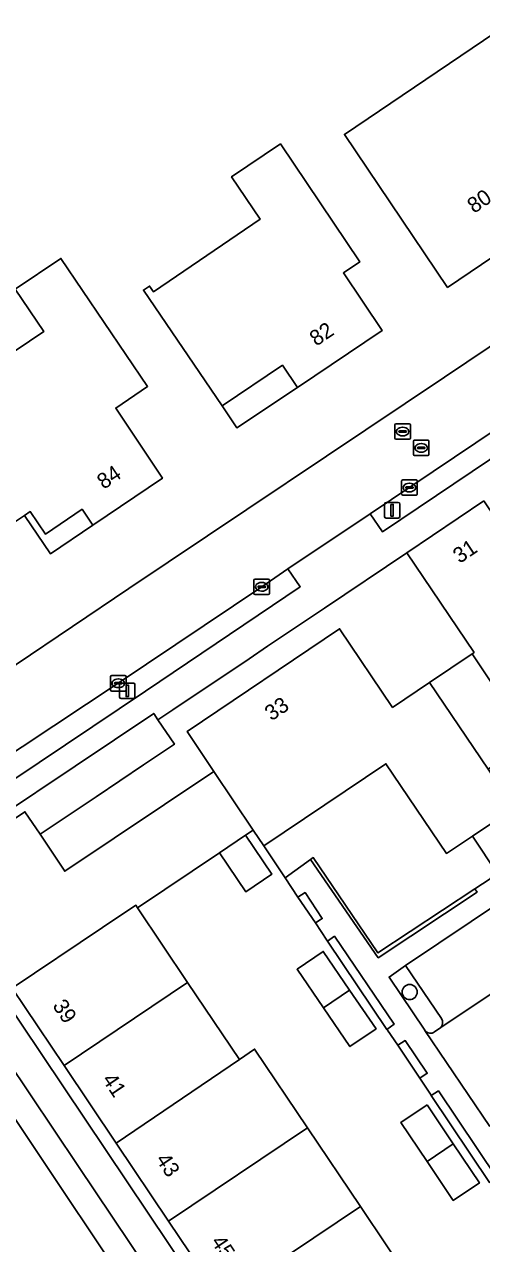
# Model space of a CAD drawing. Extents: x 158793 to 159888, y 384317 to 385256.
# Drawn here: x 159045.2 to 159074.8, y 384807.8 to 384886.5 of the extents above; entities that cross this region are included whole.
import ezdxf

# ---------------------------------------------------------------- set-up
doc = ezdxf.new("R2010")
doc.units = 0
for name, color, linetype in [('IMGEO_Boom', 7, 'Continuous'), ('IMGEO_Erf', 7, 'Continuous'), ('IMGEO_Groenvoorziening', 7, 'Continuous'), ('IMGEO_Haag', 7, 'Continuous'), ('IMGEO_Kolk', 7, 'Continuous'), ('IMGEO_Lichtmast', 7, 'Continuous'), ('IMGEO_Pand', 7, 'Continuous'), ('IMGEO_Pand_nummerreeks', 7, 'Continuous'), ('IMGEO_Pand_overbouw', 7, 'Continuous'), ('IMGEO_Parkeervlak_open', 7, 'Continuous'), ('IMGEO_Rijbaan_lokaal_open', 7, 'Continuous'), ('IMGEO_Rioolput', 7, 'Continuous'), ('IMGEO_Voetpad_open', 7, 'Continuous')]:
    doc.layers.add(name, color=color, linetype=linetype)

msp = doc.modelspace()

# ---------------------------------------------------------------- linework, layer by layer
at = {"layer": 'IMGEO_Boom'}
msp.add_circle((159070.119, 384824.018), 0.489, dxfattribs=at)
at = {"layer": 'IMGEO_Erf'}
for points in [[(159065.904, 384879.414), (159076.425, 384886.527), (159081.403, 384879.133), (159077.676, 384876.609), (159078.518, 384875.361), (159076.125, 384873.728), (159076.957, 384872.505), (159072.563, 384869.533)], [(159052.919, 384869.358), (159053.312, 384869.625), (159053.56, 384869.259), (159060.454, 384873.94), (159058.612, 384876.681), (159061.77, 384878.803), (159066.891, 384871.183), (159065.834, 384870.472), (159068.346, 384866.761), (159062.862, 384863.078), (159061.902, 384864.507), (159057.995, 384861.883)], [(159037.018, 384860.305), (159046.479, 384866.681), (159044.635, 384869.417), (159047.591, 384871.409), (159053.185, 384863.136), (159051.127, 384861.736), (159054.148, 384857.21), (159049.649, 384854.176), (159048.956, 384855.204), (159046.584, 384853.605), (159045.604, 384855.058), (159045.23, 384854.808), (159042.124, 384852.729)], [(159065.595, 384847.481), (159069.015, 384842.403), (159071.41, 384844.017), (159074.148, 384845.861), (159074.283, 384845.952), (159069.945, 384852.392), (159064.621, 384848.82), (159060.94, 384846.365), (159059.758, 384845.552), (159054.814, 384842.253), (159053.853, 384841.612), (159054.916, 384840.022), (159052.931, 384838.704), (159049.869, 384836.624), (159046.239, 384834.206), (159047.838, 384831.821), (159057.463, 384838.274), (159055.74, 384840.842)], [(159068.588, 384838.769), (159060.689, 384833.468), (159062.069, 384831.391), (159063.72, 384832.585), (159063.886, 384832.704), (159068.07, 384826.541), (159074.322, 384830.685), (159075.31, 384831.34), (159075.347, 384831.364), (159075.783, 384831.652), (159074.169, 384834.095), (159072.491, 384832.968)], [(159066.261, 384820.499), (159064.555, 384822.996), (159062.847, 384825.495), (159064.531, 384826.643), (159066.238, 384824.146), (159067.944, 384821.649)], [(159071.252, 384816.731), (159072.936, 384814.209), (159074.62, 384811.687), (159072.934, 384810.556), (159071.243, 384813.079), (159069.556, 384815.595)]]:
    msp.add_lwpolyline(points, close=True, dxfattribs=at)
for points in [[(159024.825, 384831.804), (159044.696, 384845.173), (159051.975, 384850.093), (159072.358, 384863.736), (159083.984, 384871.536), (159097.187, 384880.393), (159102.738, 384884.143)], [(159075.272, 384811.724), (159071.518, 384817.338), (159071.465, 384817.418), (159070.774, 384818.448), (159069.345, 384820.578), (159068.684, 384821.562), (159068.653, 384821.607), (159064.819, 384827.309), (159064.778, 384827.369), (159064.028, 384828.482), (159062.9, 384830.157), (159062.069, 384831.391), (159060.689, 384833.468), (159060.012, 384834.476), (159059.514, 384834.142), (159061.207, 384831.631), (159059.524, 384830.496), (159057.835, 384833.016), (159052.54, 384829.465), (159055.776, 384824.642), (159059.118, 384819.661), (159060.103, 384820.33), (159063.518, 384815.246), (159066.933, 384810.162), (159070.348, 384805.078)]]:
    msp.add_lwpolyline(points, dxfattribs=at)
at = {"layer": 'IMGEO_Groenvoorziening'}
for points in [[(159077.992, 384861.91), (159077.088, 384861.306), (159067.571, 384854.918), (159068.374, 384853.737), (159078.763, 384860.748)], [(159054.916, 384840.022), (159053.853, 384841.612), (159053.581, 384842.019), (159038.391, 384831.845), (159038.855, 384831.179), (159039.559, 384830.102), (159064.124, 384793.472), (159064.79, 384793.972), (159061.378, 384799.052), (159057.963, 384804.137), (159054.548, 384809.221), (159051.164, 384814.259), (159047.789, 384819.283), (159044.435, 384824.277), (159039.431, 384831.726), (159045.265, 384835.66), (159046.239, 384834.206), (159049.869, 384836.624), (159052.931, 384838.704)], [(159063.72, 384832.585), (159068.085, 384826.23), (159074.469, 384830.478), (159074.322, 384830.685), (159068.07, 384826.541), (159063.886, 384832.704)], [(159063.358, 384830.443), (159062.9, 384830.157), (159064.028, 384828.482), (159064.467, 384828.761)], [(159065.258, 384827.62), (159064.819, 384827.309), (159068.653, 384821.607), (159069.108, 384821.937)], [(159069.83, 384820.877), (159069.345, 384820.578), (159070.774, 384818.448), (159071.25, 384818.771)], [(159071.973, 384817.629), (159071.518, 384817.338), (159075.272, 384811.724), (159075.74, 384812.019)]]:
    msp.add_lwpolyline(points, close=True, dxfattribs=at)
for points in [[(159028.377, 384821.388), (159029.614, 384822.202), (159029.538, 384822.316), (159029.446, 384822.255), (159028.086, 384824.303), (159030.609, 384826.011), (159031.985, 384823.948), (159031.911, 384823.899), (159031.99, 384823.78), (159038.428, 384828.093), (159035.883, 384831.966), (159053.058, 384843.462), (159063.047, 384850.2), (159062.256, 384851.349)], [(159062.256, 384851.349), (159060.561, 384850.194), (159051.296, 384843.964), (159040.9, 384837.091), (159035.001, 384833.037), (159029.568, 384829.373)], [(159044.616, 384815.846), (159052.943, 384803.357), (159064.016, 384786.905), (159065.853, 384784.168), (159067.255, 384785.128), (159063.266, 384791.093), (159048.678, 384812.813), (159039.478, 384826.514), (159029.896, 384820.109)], [(159069.856, 384825.722), (159068.788, 384824.985), (159071.091, 384821.56), (159071.105, 384821.539)], [(159072.174, 384822.313), (159069.856, 384825.722)], [(159071.724, 384821.446), (159072.133, 384821.72)]]:
    msp.add_lwpolyline(points, dxfattribs=at)
for centre, radius, start, end in [((159071.718, 384822.047), 0.528, 321.80046, 30.28927), ((159071.46, 384821.794), 0.437, 215.68248, 307.22884)]:
    msp.add_arc(centre, radius, start, end, dxfattribs=at)
at = {"layer": 'IMGEO_Haag'}
for points in [[(159074.469, 384830.478), (159074.322, 384830.685), (159068.07, 384826.541), (159063.886, 384832.704), (159063.72, 384832.585), (159068.085, 384826.23)], [(159063.358, 384830.443), (159062.9, 384830.157), (159064.028, 384828.482), (159064.467, 384828.761)], [(159065.258, 384827.62), (159064.819, 384827.309), (159068.653, 384821.607), (159069.108, 384821.937)], [(159069.83, 384820.877), (159069.345, 384820.578), (159070.774, 384818.448), (159071.25, 384818.771)], [(159071.973, 384817.629), (159071.518, 384817.338), (159075.272, 384811.724), (159075.74, 384812.019)]]:
    msp.add_lwpolyline(points, close=True, dxfattribs=at)
at = {"layer": 'IMGEO_Kolk'}
for p, q in [((159069.601, 384856.181), (159069.601, 384857.033)), ((159069.676, 384857.107), (159070.528, 384857.107)), ((159070.089, 384856.887), (159070.114, 384856.887)), ((159070.602, 384857.033), (159070.602, 384856.181)), ((159070.528, 384856.107), (159069.676, 384856.107)), ((159069.86, 384856.601), (159069.86, 384856.613)), ((159070.298, 384856.564), (159069.9, 384856.564)), ((159069.903, 384856.65), (159070.301, 384856.65)), ((159070.112, 384856.327), (159070.087, 384856.327)), ((159070.344, 384856.613), (159070.344, 384856.601)), ((159060.06, 384849.768), (159060.06, 384850.62)), ((159060.135, 384850.694), (159060.987, 384850.694)), ((159060.548, 384850.474), (159060.573, 384850.474)), ((159061.061, 384850.62), (159061.061, 384849.768)), ((159060.987, 384849.694), (159060.135, 384849.694)), ((159060.319, 384850.188), (159060.319, 384850.2)), ((159060.757, 384850.151), (159060.359, 384850.151)), ((159060.362, 384850.237), (159060.76, 384850.237)), ((159060.571, 384849.914), (159060.546, 384849.914)), ((159060.803, 384850.2), (159060.803, 384850.188)), ((159050.795, 384843.538), (159050.795, 384844.39)), ((159050.87, 384844.464), (159051.722, 384844.464)), ((159051.283, 384844.244), (159051.308, 384844.244)), ((159051.796, 384844.39), (159051.796, 384843.538)), ((159051.722, 384843.464), (159050.87, 384843.464)), ((159051.054, 384843.958), (159051.054, 384843.97)), ((159051.492, 384843.921), (159051.094, 384843.921)), ((159051.097, 384844.007), (159051.495, 384844.007)), ((159051.306, 384843.684), (159051.281, 384843.684)), ((159051.538, 384843.97), (159051.538, 384843.958))]:
    msp.add_line(p, q, dxfattribs=at)
for points in [[(159069.601, 384856.181), (159069.601, 384857.033)], [(159069.676, 384857.107), (159070.528, 384857.107)], [(159070.602, 384857.033), (159070.602, 384856.181)], [(159070.528, 384856.107), (159069.676, 384856.107)], [(159060.06, 384849.768), (159060.06, 384850.62)], [(159060.135, 384850.694), (159060.987, 384850.694)], [(159061.061, 384850.62), (159061.061, 384849.768)], [(159060.987, 384849.694), (159060.135, 384849.694)], [(159050.795, 384843.538), (159050.795, 384844.39)], [(159050.87, 384844.464), (159051.722, 384844.464)], [(159051.796, 384844.39), (159051.796, 384843.538)], [(159051.722, 384843.464), (159050.87, 384843.464)]]:
    msp.add_lwpolyline(points, dxfattribs=at)
for centre, radius, start, end in [((159069.678, 384857.031), 0.0765, 91.55205, 178.44795), ((159069.678, 384857.031), 0.0765, 91.55205, 178.44795), ((159070.526, 384857.031), 0.0765, 1.55205, 88.44795), ((159070.526, 384857.031), 0.0765, 1.55205, 88.44795), ((159069.678, 384856.183), 0.0765, 181.55205, 268.44795), ((159069.678, 384856.183), 0.0765, 181.55205, 268.44795), ((159069.9, 384856.61), 0.0403, 85.87752, 175.75265), ((159069.897, 384856.6), 0.0366, 178.93798, 274.71019), ((159070.301, 384856.607), 0.043, 264.86636, 352.45326), ((159070.305, 384856.612), 0.0386, 1.73085, 96.63898), ((159070.526, 384856.183), 0.0765, 271.55205, 358.44795), ((159070.526, 384856.183), 0.0765, 271.55205, 358.44795), ((159060.137, 384850.618), 0.0765, 91.55205, 178.44795), ((159060.137, 384850.618), 0.0765, 91.55205, 178.44795), ((159060.985, 384850.618), 0.0765, 1.55205, 88.44795), ((159060.985, 384850.618), 0.0765, 1.55205, 88.44795), ((159060.137, 384849.77), 0.0765, 181.55205, 268.44795), ((159060.137, 384849.77), 0.0765, 181.55205, 268.44795), ((159060.359, 384850.197), 0.0403, 85.87752, 175.75265), ((159060.356, 384850.187), 0.0366, 178.93798, 274.71019), ((159060.76, 384850.194), 0.043, 264.86636, 352.45326), ((159060.764, 384850.199), 0.0386, 1.73085, 96.63898), ((159060.985, 384849.77), 0.0765, 271.55205, 358.44795), ((159060.985, 384849.77), 0.0765, 271.55205, 358.44795), ((159050.872, 384844.388), 0.0765, 91.55205, 178.44795), ((159050.872, 384844.388), 0.0765, 91.55205, 178.44795), ((159051.72, 384844.388), 0.0765, 1.55205, 88.44795), ((159051.72, 384844.388), 0.0765, 1.55205, 88.44795), ((159050.872, 384843.54), 0.0765, 181.55205, 268.44795), ((159050.872, 384843.54), 0.0765, 181.55205, 268.44795), ((159051.094, 384843.967), 0.0403, 85.87752, 175.75265), ((159051.091, 384843.957), 0.0366, 178.93798, 274.71019), ((159051.495, 384843.964), 0.043, 264.86636, 352.45326), ((159051.499, 384843.969), 0.0386, 1.73085, 96.63898), ((159051.72, 384843.54), 0.0765, 271.55205, 358.44795), ((159051.72, 384843.54), 0.0765, 271.55205, 358.44795)]:
    msp.add_arc(centre, radius, start, end, dxfattribs=at)
for centre, major_axis, ratio, start_param, end_param in [((159070.088, 384856.607), (-0.387, 0.002), 0.722429, 4.712389, 7.853982), ((159070.113, 384856.607), (-0.39, 0.002), 0.717154, 1.570796, 4.712389), ((159060.547, 384850.194), (-0.387, 0.002), 0.722429, 4.712389, 7.853982), ((159060.572, 384850.194), (-0.39, 0.002), 0.717154, 1.570796, 4.712389), ((159051.282, 384843.964), (-0.387, 0.002), 0.722429, 4.712389, 7.853982), ((159051.307, 384843.964), (-0.39, 0.002), 0.717154, 1.570796, 4.712389)]:
    msp.add_ellipse(centre, major_axis=major_axis, ratio=ratio, start_param=start_param, end_param=end_param, dxfattribs=at)
at = {"layer": 'IMGEO_Lichtmast'}
for p, q in [((159068.491, 384854.739), (159068.491, 384855.539)), ((159068.491, 384855.539), (159068.491, 384854.739)), ((159068.591, 384855.639), (159069.381, 384855.639)), ((159069.381, 384855.639), (159068.591, 384855.639)), ((159069.481, 384855.539), (159069.481, 384854.739)), ((159069.481, 384854.739), (159069.481, 384855.539)), ((159069.381, 384854.639), (159068.591, 384854.639)), ((159068.591, 384854.639), (159069.381, 384854.639)), ((159051.382, 384843.074), (159051.382, 384843.874)), ((159051.382, 384843.874), (159051.382, 384843.074)), ((159051.482, 384843.974), (159052.272, 384843.974)), ((159052.272, 384843.974), (159051.482, 384843.974)), ((159052.372, 384843.874), (159052.372, 384843.074)), ((159052.372, 384843.074), (159052.372, 384843.874)), ((159052.272, 384842.974), (159051.482, 384842.974)), ((159051.482, 384842.974), (159052.272, 384842.974))]:
    msp.add_line(p, q, dxfattribs=at)
for points in [[(159068.911, 384855.514), (159069.061, 384855.514), (159069.061, 384854.764), (159068.911, 384854.764), (159068.911, 384855.514)], [(159051.802, 384843.849), (159051.952, 384843.849), (159051.952, 384843.099), (159051.802, 384843.099), (159051.802, 384843.849)]]:
    msp.add_lwpolyline(points, dxfattribs=at)
for centre, start, end in [((159068.591, 384855.539), 90, 180), ((159068.591, 384855.539), 90, 180), ((159069.381, 384855.539), 0, 90), ((159069.381, 384855.539), 360, 90), ((159068.591, 384854.739), 180, 270), ((159068.591, 384854.739), 180, 270), ((159069.381, 384854.739), 270, 0), ((159069.381, 384854.739), 270, 0), ((159051.482, 384843.874), 90, 180), ((159051.482, 384843.874), 90, 180), ((159052.272, 384843.874), 0, 90), ((159052.272, 384843.874), 360, 90), ((159051.482, 384843.074), 180, 270), ((159051.482, 384843.074), 180, 270), ((159052.272, 384843.074), 270, 0), ((159052.272, 384843.074), 270, 0)]:
    msp.add_arc(centre, 0.1, start, end, dxfattribs=at)
at = {"layer": 'IMGEO_Pand'}
for points in [[(159081.403, 384879.133), (159076.425, 384886.527), (159065.904, 384879.414), (159072.563, 384869.533), (159076.957, 384872.505), (159076.125, 384873.728), (159078.518, 384875.361), (159077.676, 384876.609)], [(159065.834, 384870.472), (159066.891, 384871.183), (159061.77, 384878.803), (159058.612, 384876.681), (159060.454, 384873.94), (159053.56, 384869.259), (159053.312, 384869.625), (159052.919, 384869.358), (159057.995, 384861.883), (159061.902, 384864.507), (159062.862, 384863.078), (159068.346, 384866.761)], [(159051.127, 384861.736), (159053.185, 384863.136), (159047.591, 384871.409), (159044.635, 384869.417), (159046.479, 384866.681), (159037.018, 384860.305), (159042.124, 384852.729), (159045.23, 384854.808), (159045.604, 384855.058), (159046.584, 384853.605), (159048.956, 384855.204), (159049.649, 384854.176), (159054.148, 384857.21)], [(159074.913, 384855.739), (159069.945, 384852.392), (159074.283, 384845.952), (159074.148, 384845.861), (159077.066, 384841.508), (159082.175, 384844.958)], [(159071.41, 384844.017), (159069.015, 384842.403), (159065.595, 384847.481), (159055.74, 384840.842), (159057.463, 384838.274), (159060.012, 384834.476), (159060.689, 384833.468), (159068.588, 384838.769), (159072.491, 384832.968), (159074.169, 384834.095), (159076.8, 384835.861), (159076.867, 384835.906), (159075.183, 384838.409)], [(159074.148, 384845.861), (159071.41, 384844.017), (159075.183, 384838.409), (159077.918, 384840.237), (159077.066, 384841.508)], [(159057.835, 384833.016), (159059.514, 384834.142), (159060.012, 384834.476), (159057.463, 384838.274), (159047.838, 384831.821), (159046.239, 384834.206), (159045.265, 384835.66), (159039.431, 384831.726), (159044.435, 384824.277), (159050.278, 384828.182), (159052.434, 384829.623), (159052.54, 384829.465)], [(159076.8, 384835.861), (159074.169, 384834.095), (159075.783, 384831.652), (159078.427, 384833.399)], [(159059.514, 384834.142), (159057.835, 384833.016), (159059.524, 384830.496), (159061.207, 384831.631)], [(159052.54, 384829.465), (159052.434, 384829.623), (159050.278, 384828.182), (159044.435, 384824.277), (159047.789, 384819.283), (159055.776, 384824.642)], [(159064.531, 384826.643), (159062.847, 384825.495), (159064.555, 384822.996), (159066.238, 384824.146)], [(159055.776, 384824.642), (159047.789, 384819.283), (159051.164, 384814.259), (159059.118, 384819.661)], [(159066.238, 384824.146), (159064.555, 384822.996), (159066.261, 384820.499), (159067.944, 384821.649)], [(159063.518, 384815.246), (159060.103, 384820.33), (159059.118, 384819.661), (159051.164, 384814.259), (159054.548, 384809.221)], [(159071.252, 384816.731), (159069.556, 384815.595), (159071.243, 384813.079), (159072.936, 384814.209)], [(159066.933, 384810.162), (159063.518, 384815.246), (159054.548, 384809.221), (159057.963, 384804.137)], [(159072.936, 384814.209), (159071.243, 384813.079), (159072.934, 384810.556), (159074.62, 384811.687)], [(159070.348, 384805.078), (159066.933, 384810.162), (159057.963, 384804.137), (159061.378, 384799.052)]]:
    msp.add_lwpolyline(points, close=True, dxfattribs=at)
at = {"layer": 'IMGEO_Pand_overbouw'}
for points in [[(159057.995, 384861.883), (159058.962, 384860.458), (159062.862, 384863.078), (159061.902, 384864.507)], [(159049.649, 384854.176), (159048.956, 384855.204), (159046.584, 384853.605), (159045.604, 384855.058), (159045.23, 384854.808), (159046.913, 384852.331)]]:
    msp.add_lwpolyline(points, close=True, dxfattribs=at)
at = {"layer": 'IMGEO_Parkeervlak_open'}
for points in [[(159087.02, 384832.246), (159084.728, 384835.693), (159069.856, 384825.722), (159072.174, 384822.313)], [(159072.133, 384821.72), (159087.632, 384832.088)]]:
    msp.add_lwpolyline(points, dxfattribs=at)
msp.add_arc((159071.718, 384822.047), 0.528, 321.80046, 30.28927, dxfattribs=at)
at = {"layer": 'IMGEO_Rijbaan_lokaal_open'}
for points in [[(159040.9, 384837.091), (159051.296, 384843.964), (159060.561, 384850.194), (159062.256, 384851.349), (159067.571, 384854.918), (159077.088, 384861.306), (159077.992, 384861.91), (159079.869, 384863.166), (159083.267, 384865.439), (159089.948, 384869.909), (159093.66, 384872.389), (159095.066, 384873.328), (159098.88, 384875.893), (159100.606, 384877.054), (159104.286, 384879.547), (159105.533, 384880.391), (159102.738, 384884.143), (159097.187, 384880.393), (159083.984, 384871.536), (159072.358, 384863.736), (159051.975, 384850.093), (159044.696, 384845.173)], [(159113.834, 384849.703), (159106.576, 384844.821), (159106.05, 384844.49), (159106.015, 384844.469), (159104.508, 384843.556), (159089.638, 384833.512), (159088.175, 384832.452), (159087.632, 384832.088), (159072.133, 384821.72), (159071.724, 384821.446)], [(159071.105, 384821.539), (159075.3, 384815.33)], [(159078.434, 384765.422), (159074.271, 384762.633), (159072.353, 384765.52), (159076.503, 384768.293), (159071.264, 384776.104), (159067.472, 384781.754), (159065.853, 384784.168), (159064.016, 384786.905), (159052.943, 384803.357), (159044.616, 384815.846)]]:
    msp.add_lwpolyline(points, dxfattribs=at)
msp.add_arc((159071.46, 384821.794), 0.437, 215.68248, 307.22884, dxfattribs=at)
at = {"layer": 'IMGEO_Rioolput'}
for p, q in [((159069.163, 384859.8), (159069.163, 384860.652)), ((159069.238, 384860.726), (159070.09, 384860.726)), ((159070.164, 384860.652), (159070.164, 384859.8)), ((159069.422, 384860.22), (159069.422, 384860.232)), ((159069.86, 384860.183), (159069.462, 384860.183)), ((159069.465, 384860.269), (159069.863, 384860.269)), ((159069.674, 384859.946), (159069.649, 384859.946)), ((159069.651, 384860.506), (159069.676, 384860.506)), ((159069.906, 384860.232), (159069.906, 384860.22)), ((159070.09, 384859.726), (159069.238, 384859.726)), ((159070.364, 384858.744), (159070.364, 384859.596)), ((159070.439, 384859.67), (159071.291, 384859.67)), ((159070.623, 384859.164), (159070.623, 384859.176)), ((159071.061, 384859.127), (159070.663, 384859.127)), ((159070.666, 384859.213), (159071.064, 384859.213)), ((159070.852, 384859.45), (159070.877, 384859.45)), ((159071.107, 384859.176), (159071.107, 384859.164)), ((159071.365, 384859.596), (159071.365, 384858.744)), ((159071.291, 384858.67), (159070.439, 384858.67)), ((159070.875, 384858.89), (159070.85, 384858.89))]:
    msp.add_line(p, q, dxfattribs=at)
for points in [[(159069.163, 384859.8), (159069.163, 384860.652)], [(159069.238, 384860.726), (159070.09, 384860.726)], [(159070.164, 384860.652), (159070.164, 384859.8)], [(159070.09, 384859.726), (159069.238, 384859.726)], [(159070.364, 384858.744), (159070.364, 384859.596)], [(159070.439, 384859.67), (159071.291, 384859.67)], [(159071.365, 384859.596), (159071.365, 384858.744)], [(159071.291, 384858.67), (159070.439, 384858.67)]]:
    msp.add_lwpolyline(points, dxfattribs=at)
for centre, radius, start, end in [((159069.24, 384860.65), 0.0765, 91.55205, 178.44795), ((159069.24, 384860.65), 0.0765, 91.55205, 178.44795), ((159070.088, 384860.65), 0.0765, 1.55205, 88.44795), ((159070.088, 384860.65), 0.0765, 1.55205, 88.44795), ((159069.462, 384860.229), 0.0403, 85.87752, 175.75265), ((159069.459, 384860.219), 0.0366, 178.93798, 274.71019), ((159069.863, 384860.226), 0.043, 264.86636, 352.45326), ((159069.867, 384860.231), 0.0386, 1.73085, 96.63898), ((159069.24, 384859.802), 0.0765, 181.55205, 268.44795), ((159069.24, 384859.802), 0.0765, 181.55205, 268.44795), ((159070.088, 384859.802), 0.0765, 271.55205, 358.44795), ((159070.088, 384859.802), 0.0765, 271.55205, 358.44795), ((159070.441, 384859.594), 0.0765, 91.55205, 178.44795), ((159070.441, 384859.594), 0.0765, 91.55205, 178.44795), ((159070.663, 384859.173), 0.0403, 85.87752, 175.75265), ((159070.66, 384859.163), 0.0366, 178.93798, 274.71019), ((159071.064, 384859.17), 0.043, 264.86636, 352.45326), ((159071.068, 384859.175), 0.0386, 1.73085, 96.63898), ((159071.289, 384859.594), 0.0765, 1.55205, 88.44795), ((159071.289, 384859.594), 0.0765, 1.55205, 88.44795), ((159070.441, 384858.746), 0.0765, 181.55205, 268.44795), ((159070.441, 384858.746), 0.0765, 181.55205, 268.44795), ((159071.289, 384858.746), 0.0765, 271.55205, 358.44795), ((159071.289, 384858.746), 0.0765, 271.55205, 358.44795)]:
    msp.add_arc(centre, radius, start, end, dxfattribs=at)
for centre, major_axis, ratio, start_param, end_param in [((159069.65, 384860.226), (-0.387, 0.002), 0.722429, 4.712389, 7.853982), ((159069.675, 384860.226), (-0.39, 0.002), 0.717154, 1.570796, 4.712389), ((159070.851, 384859.17), (-0.387, 0.002), 0.722429, 4.712389, 7.853982), ((159070.876, 384859.17), (-0.39, 0.002), 0.717154, 1.570796, 4.712389)]:
    msp.add_ellipse(centre, major_axis=major_axis, ratio=ratio, start_param=start_param, end_param=end_param, dxfattribs=at)
at = {"layer": 'IMGEO_Voetpad_open'}
for points in [[(159078.763, 384860.748), (159068.374, 384853.737), (159067.571, 384854.918), (159062.256, 384851.349), (159063.047, 384850.2), (159053.058, 384843.462), (159035.883, 384831.966)], [(159038.391, 384831.845), (159053.581, 384842.019), (159053.853, 384841.612), (159054.814, 384842.253), (159059.758, 384845.552), (159060.94, 384846.365), (159064.621, 384848.82), (159069.945, 384852.392), (159074.913, 384855.739)], [(159075.3, 384815.33), (159071.105, 384821.539), (159071.091, 384821.56), (159068.788, 384824.985), (159069.856, 384825.722), (159084.728, 384835.693), (159085.957, 384836.518), (159088.279, 384833.096)], [(159075.31, 384831.34), (159074.322, 384830.685), (159074.469, 384830.478), (159068.085, 384826.23), (159063.72, 384832.585), (159062.069, 384831.391), (159062.9, 384830.157), (159063.358, 384830.443), (159064.467, 384828.761), (159064.028, 384828.482), (159064.778, 384827.369), (159064.819, 384827.309), (159065.258, 384827.62), (159069.108, 384821.937), (159068.653, 384821.607), (159068.684, 384821.562), (159069.345, 384820.578), (159069.83, 384820.877), (159071.25, 384818.771), (159070.774, 384818.448), (159071.465, 384817.418), (159071.518, 384817.338), (159071.973, 384817.629), (159075.74, 384812.019)], [(159064.124, 384793.472), (159039.559, 384830.102)], [(159029.896, 384820.109), (159039.478, 384826.514), (159048.678, 384812.813), (159063.266, 384791.093)]]:
    msp.add_lwpolyline(points, dxfattribs=at)

# ---------------------------------------------------------------- texts
at = {"layer": 'IMGEO_Pand_nummerreeks'}
for s, rotation, p in [('80', 34.30871, (159074.275, 384874.282)), ('82', 33.88472, (159064.082, 384865.704)), ('84', 33.99359, (159050.351, 384856.459)), ('31', 33.97067, (159073.346, 384851.669)), ('33', 33.96494, (159061.184, 384841.495)), ('39', 303.89024, (159047.013, 384823.128)), ('41', 303.89024, (159050.215, 384818.361)), ('43', 303.89024, (159053.681, 384813.2)), ('45', 303.89024, (159057.248, 384807.89))]:
    msp.add_text(s, height=1, rotation=rotation, dxfattribs=at).set_placement(p)

doc.saveas('drawing.dxf')
